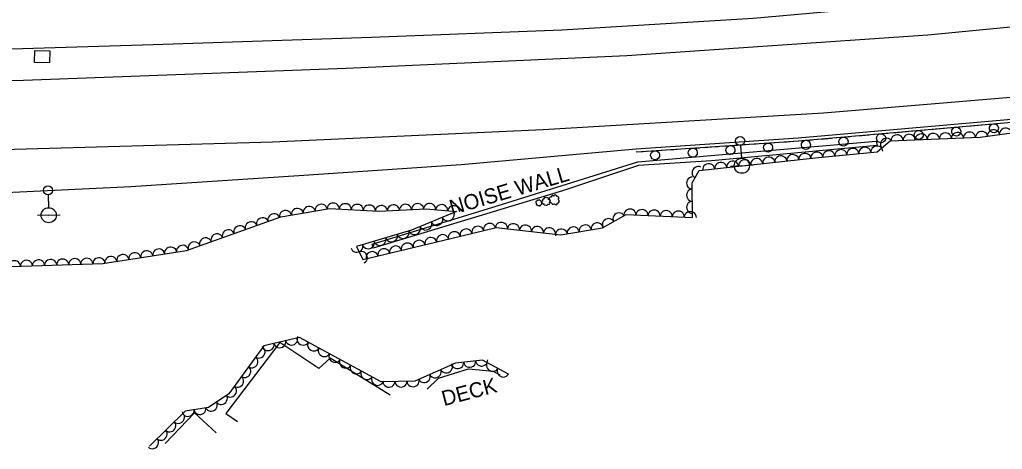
# Model space of a CAD drawing. Extents: x 1722896 to 1754269, y 648279 to 666297.
# Drawn here: x 1750143 to 1750468.3, y 652654.1 to 652796.4 of the extents above; entities that cross this region are included whole.
import ezdxf

# ---------------------------------------------------------------- set-up
doc = ezdxf.new("R2010")
doc.units = 0
for name, color, linetype in [('DESIGN - CENTERLINE - Proposed Text', 7, 'Continuous'), ('DESIGN - SCRATCH - User 1', 7, 'Continuous'), ('SURVEY - CENTERLINE - Preliminary Text', 7, 'Continuous'), ('SURVEY - CONTROL with Text', 7, 'Continuous'), ('SURVEY - DRAINAGE - Natural Features', 7, 'Continuous'), ('SURVEY - DTM - Breaklines', 7, 'Continuous'), ('SURVEY - VEGETATION - Features with Text', 7, 'Continuous')]:
    doc.layers.add(name, color=color, linetype=linetype)

msp = doc.modelspace()

# ---------------------------------------------------------------- linework, layer by layer
at = {"layer": 'DESIGN - CENTERLINE - Proposed Text'}
for points in [[(1750265.69, 652672.05), (1750245.75, 652684.29), (1750242.06, 652680.91), (1750229.1, 652689.52), (1750211.25, 652665.95), (1750215.06, 652663.35)], [(1750277.93, 652674.04), (1750281.66, 652677.63), (1750291.58, 652680.76), (1750299.69, 652679.95), (1750302, 652678.8)]]:
    msp.add_lwpolyline(points, dxfattribs=at)
at = {"layer": 'DESIGN - SCRATCH - User 1'}
for points in [[(1750347.04, 652752.56), (1750347.16, 652752.57), (1750400.84, 652756.23), (1750486.56, 652763.76)], [(1750463.13, 652761.7), (1750467.71, 652762.11)], [(1750425.77, 652758.42), (1750430.35, 652758.82)], [(1750431.95, 652758.96), (1750434.29, 652759.17)], [(1750434.29, 652759.17), (1750436.63, 652759.38)], [(1750438.22, 652759.52), (1750442.8, 652759.92)], [(1750444.4, 652760.06), (1750446.74, 652760.26)], [(1750446.74, 652760.26), (1750449.08, 652760.47)], [(1750450.68, 652760.61), (1750455.26, 652761.01)], [(1750456.85, 652761.15), (1750459.19, 652761.36)], [(1750459.19, 652761.36), (1750461.53, 652761.56)], [(1750426.55, 652756.11), (1750426.9, 652754.75), (1750372.07, 652749.6), (1750347.81, 652748.14), (1750322.65, 652739.68), (1750260.01, 652720.68), (1750259.64, 652722.08), (1750299.28, 652734.18), (1750347.69, 652749.32), (1750426.55, 652756.11)], [(1750388.4, 652755.38), (1750392.99, 652755.69)], [(1750394.58, 652755.8), (1750396.93, 652755.96)], [(1750396.93, 652755.96), (1750399.27, 652756.12)], [(1750400.87, 652756.23), (1750405.45, 652756.64)], [(1750407.04, 652756.78), (1750409.38, 652756.98)], [(1750409.38, 652756.98), (1750411.73, 652757.19)], [(1750413.32, 652757.33), (1750417.9, 652757.73)], [(1750419.5, 652757.87), (1750421.84, 652758.08)], [(1750421.84, 652758.08), (1750424.18, 652758.28)], [(1750347.04, 652752.56), (1750347.16, 652752.57), (1750349.39, 652752.72)], [(1750350.98, 652752.83), (1750355.57, 652753.14)], [(1750357.17, 652753.25), (1750359.51, 652753.41)], [(1750359.51, 652753.41), (1750361.86, 652753.57)], [(1750363.45, 652753.68), (1750368.04, 652753.99)], [(1750369.64, 652754.1), (1750371.98, 652754.26)], [(1750371.98, 652754.26), (1750374.33, 652754.42)], [(1750375.93, 652754.53), (1750380.51, 652754.84)], [(1750382.11, 652754.95), (1750384.46, 652755.11)], [(1750384.46, 652755.11), (1750386.8, 652755.27)]]:
    msp.add_lwpolyline(points, dxfattribs=at)
for centre, start, end in [((1750440.62, 652758.22), 208.2835, 208.2737), ((1750453.07, 652759.32), 208.2835, 208.2737), ((1750465.53, 652760.41), 208.2835, 208.2737), ((1750390.77, 652754.04), 207.1651, 207.1552), ((1750403.27, 652754.94), 208.2835, 208.2737), ((1750415.72, 652756.03), 208.2835, 208.2737), ((1750428.17, 652757.13), 208.2835, 208.2737), ((1750353.36, 652751.49), 207.1651, 207.1552), ((1750365.83, 652752.34), 207.1651, 207.1552), ((1750378.3, 652753.19), 207.1651, 207.1552)]:
    msp.add_arc(centre, 1.5, start, end, dxfattribs=at)
at = {"layer": 'SURVEY - CENTERLINE - Preliminary Text'}
for points in [[(1749501.79, 652767.95), (1749545.16, 652768.79), (1749576.49, 652769.7), (1749665.28, 652772.77), (1749715.59, 652774.22), (1749783.05, 652776.19), (1749846.4, 652778.04), (1749907.33, 652779.48), (1749975, 652782.1), (1750030.16, 652783.54), (1750122.2, 652786.21), (1750187.21, 652788.18), (1750259.48, 652790.64), (1750322.43, 652793.05), (1750385.77, 652796.85), (1750438.04, 652801.57), (1750449.24, 652802.85)], [(1749504.57, 652758.28), (1749541.78, 652759.24), (1749626.45, 652761.79), (1749700.43, 652763.68), (1749807.93, 652766.68), (1749897.1, 652769.42), (1749994.15, 652772.11), (1750071.5, 652774.74), (1750144.31, 652776.4), (1750251.03, 652780.35), (1750344.02, 652784.56), (1750443.66, 652791.33), (1750474.46, 652794.32)], [(1749509.8, 652734.84), (1749565.38, 652736.61), (1749648.41, 652738.9), (1749714.72, 652740.72), (1749772.9, 652742.48), (1749847.95, 652744.51), (1749922.36, 652746.83), (1750010.54, 652749.32), (1750110.05, 652752.58), (1750226.65, 652755.94), (1750316.35, 652760), (1750409.07, 652765.53), (1750497.48, 652772.91)], [(1750129.19, 652738.75), (1750179.79, 652741.15), (1750235.4, 652744.77), (1750289.1, 652748.39), (1750347.08, 652753.56), (1750400.76, 652757.23), (1750486.47, 652764.76)], [(1750191.11, 652656.02), (1750200.83, 652666.2), (1750208.07, 652659.59)]]:
    msp.add_lwpolyline(points, dxfattribs=at)
at = {"layer": 'SURVEY - DRAINAGE - Natural Features'}
msp.add_line((1750150.44, 652784.16), (1750150.44, 652784.16), dxfattribs=at)
msp.add_lwpolyline([(1750147.91, 652782.19), (1750147.97, 652786.19), (1750152.97, 652786.12), (1750152.91, 652782.12), (1750147.91, 652782.19)], dxfattribs=at)
at = {"layer": 'SURVEY - DTM - Breaklines'}
for p, q in [((1750381.61, 652754.74), (1750381.91, 652750.5)), ((1750382.08, 652748.01), (1750378.34, 652747.75)), ((1750382.08, 652748.01), (1750385.82, 652748.27)), ((1750152.39, 652738.38), (1750152.53, 652734.13)), ((1750152.61, 652731.63), (1750148.86, 652731.51)), ((1750152.61, 652731.63), (1750156.36, 652731.75))]:
    msp.add_line(p, q, dxfattribs=at)
for centre, radius in [((1750381.51, 652756.24), 1.5), ((1750382.08, 652748.01), 2.5), ((1750152.34, 652739.87), 1.5), ((1750152.61, 652731.63), 2.5)]:
    msp.add_circle(centre, radius, dxfattribs=at)
at = {"layer": 'SURVEY - VEGETATION - Features with Text'}
for points in [[(1750140.22, 652714.66), (1750170.54, 652715.7), (1750198.2, 652719.99), (1750229.47, 652731.06), (1750245.53, 652733.85), (1750262.04, 652732.94), (1750277.57, 652733.74), (1750287.64, 652732.82), (1750272.67, 652726.66), (1750254.54, 652721.24), (1750256.55, 652716.95), (1750285.68, 652723.97), (1750300.78, 652727.58), (1750322.09, 652725.14), (1750335.9, 652727.51), (1750343.79, 652731.84), (1750365.68, 652730.93), (1750365.65, 652742.35), (1750367.9, 652746.48), (1750407.4, 652750.73), (1750426.83, 652752.65), (1750431.19, 652756.3), (1750461, 652757.43), (1750504.53, 652763.44)], [(1750304.8, 652679.02), (1750296.19, 652683.6), (1750287.22, 652682.62), (1750273.79, 652676.71), (1750262.7, 652676.51), (1750235.59, 652691.14), (1750223.84, 652688.36), (1750212.22, 652672.52), (1750205.49, 652668.01), (1750197.8, 652666.75), (1750185.95, 652655.19)]]:
    msp.add_lwpolyline(points, dxfattribs=at)
for centre, radius in [((1750317.27, 652736.21), 0.016), ((1750320.04, 652736.73), 0.0194), ((1750314.88, 652735.72), 0.0118)]:
    msp.add_circle(centre, radius, dxfattribs=at)
for centre, radius, start, end in [((1750314.15, 652735.92), 0.337, 70.7966, 264.2163), ((1750314.46, 652736.35), 0.232, 30.7759, 209.5215), ((1750314.99, 652736.39), 0.338, 8.6597, 165.4487), ((1750315.36, 652736.05), 0.385, 317.7125, 95.2367), ((1750316.29, 652735.91), 0.457, 102.8178, 296.2375), ((1750316.34, 652736.63), 0.314, 62.7971, 241.5428), ((1750316.92, 652737.05), 0.458, 40.681, 197.4699), ((1750317.58, 652736.93), 0.521, 349.7337, 127.258), ((1750318.15, 652736.32), 0.518, 300.6296, 96.468), ((1750318.85, 652737.12), 0.556, 68.2019, 261.6216), ((1750318.92, 652736.17), 0.423, 110.8206, 288.1397), ((1750319.4, 652737.81), 0.382, 28.1812, 206.9269), ((1750320.27, 652737.82), 0.557, 6.0651, 162.854), ((1750320.85, 652737.25), 0.635, 315.1178, 92.642), ((1750321, 652736.25), 0.631, 266.0136, 61.8521), ((1750314.22, 652735.35), 0.257, 113.4152, 290.7344), ((1750314.67, 652735.16), 0.364, 188.7023, 315.548), ((1750315.19, 652735), 0.282, 198.8612, 13.8615), ((1750315.48, 652735.45), 0.383, 268.6083, 64.4468), ((1750316.78, 652735.3), 0.348, 145.4365, 322.7556), ((1750317.43, 652735.41), 0.492, 220.7235, 347.5692), ((1750318.15, 652735.6), 0.382, 230.8825, 45.8827), ((1750319.65, 652735.83), 0.599, 186.1076, 312.9533), ((1750320.5, 652735.53), 0.465, 196.2665, 11.2668)]:
    msp.add_arc(centre, radius, start, end, dxfattribs=at)
for centre, major_axis in [((1750449.45, 652756.99), (2, 0.08)), ((1750453.45, 652757.15), (2, 0.08)), ((1750457.45, 652757.3), (2, 0.08)), ((1750461.44, 652757.49), (1.98, 0.27)), ((1750465.4, 652758.04), (1.98, 0.27)), ((1750469.37, 652758.59), (1.98, 0.27)), ((1750429.87, 652755.19), (1.53, 1.28)), ((1750433.46, 652756.38), (2, 0.08)), ((1750437.46, 652756.54), (2, 0.08)), ((1750441.46, 652756.69), (2, 0.08)), ((1750445.46, 652756.84), (2, 0.08)), ((1750406.89, 652750.68), (1.99, 0.21)), ((1750410.87, 652751.07), (1.99, 0.2)), ((1750414.85, 652751.47), (1.99, 0.2)), ((1750418.83, 652751.86), (1.99, 0.2)), ((1750422.81, 652752.25), (1.99, 0.2)), ((1750426.79, 652752.65), (1.99, 0.2)), ((1750375.07, 652747.26), (1.99, 0.21)), ((1750379.05, 652747.68), (1.99, 0.21)), ((1750383.02, 652748.11), (1.99, 0.21)), ((1750387, 652748.54), (1.99, 0.21)), ((1750390.98, 652748.97), (1.99, 0.21)), ((1750394.96, 652749.39), (1.99, 0.21)), ((1750398.93, 652749.82), (1.99, 0.21)), ((1750402.91, 652750.25), (1.99, 0.21)), ((1750367.52, 652745.79), (0.96, 1.76)), ((1750371.09, 652746.83), (1.99, 0.21)), ((1750365.65, 652742.27), (0, 2)), ((1750365.66, 652738.27), (0, 2)), ((1750365.67, 652734.27), (0, 2)), ((1750230.98, 652731.32), (1.97, 0.34)), ((1750234.92, 652732.01), (1.97, 0.34)), ((1750238.86, 652732.69), (1.97, 0.34)), ((1750242.8, 652733.38), (1.97, 0.34)), ((1750246.76, 652733.79), (2, -0.11)), ((1750250.75, 652733.57), (2, -0.11)), ((1750254.74, 652733.34), (2, -0.11)), ((1750258.74, 652733.12), (2, -0.11)), ((1750262.73, 652732.98), (2, 0.1)), ((1750266.73, 652733.18), (2, 0.1)), ((1750270.72, 652733.39), (2, 0.1)), ((1750274.72, 652733.59), (2, 0.1)), ((1750278.71, 652733.64), (1.99, -0.18)), ((1750282.69, 652733.27), (1.99, -0.18)), ((1750286.67, 652732.91), (1.99, -0.18)), ((1750345.02, 652731.79), (2, -0.08)), ((1750349.02, 652731.62), (2, -0.08)), ((1750353.02, 652731.46), (2, -0.08)), ((1750357.01, 652731.29), (2, -0.08)), ((1750361.01, 652731.13), (2, -0.08)), ((1750365.01, 652730.96), (2, -0.08)), ((1750219.6, 652727.57), (1.89, 0.67)), ((1750223.37, 652728.9), (1.89, 0.67)), ((1750227.14, 652730.24), (1.89, 0.67)), ((1750281.14, 652730.15), (-1.85, -0.76)), ((1750284.84, 652731.67), (-1.85, -0.76)), ((1750337.86, 652728.59), (1.75, 0.96)), ((1750341.37, 652730.51), (1.75, 0.96)), ((1750212.06, 652724.9), (1.89, 0.67)), ((1750215.83, 652726.23), (1.89, 0.67)), ((1750269.95, 652725.85), (-1.92, -0.57)), ((1750273.74, 652727.1), (-1.85, -0.76)), ((1750277.44, 652728.62), (-1.85, -0.76)), ((1750286.87, 652724.26), (1.95, 0.46)), ((1750290.76, 652725.18), (1.95, 0.46)), ((1750294.65, 652726.11), (1.95, 0.46)), ((1750298.54, 652727.04), (1.95, 0.46)), ((1750302.46, 652727.39), (1.99, -0.23)), ((1750306.44, 652726.93), (1.99, -0.23)), ((1750310.41, 652726.48), (1.99, -0.23)), ((1750314.39, 652726.02), (1.99, -0.23)), ((1750318.36, 652725.57), (1.99, -0.23)), ((1750322.33, 652725.18), (1.97, 0.34)), ((1750326.27, 652725.86), (1.97, 0.34)), ((1750330.22, 652726.54), (1.97, 0.34)), ((1750334.16, 652727.21), (1.97, 0.34)), ((1750200.75, 652720.89), (1.89, 0.67)), ((1750204.52, 652722.23), (1.89, 0.67)), ((1750208.29, 652723.56), (1.89, 0.67)), ((1750258.45, 652722.41), (-1.92, -0.57)), ((1750262.29, 652723.55), (-1.92, -0.57)), ((1750266.12, 652724.7), (-1.92, -0.57)), ((1750275.2, 652721.45), (1.94, 0.47)), ((1750279.09, 652722.38), (1.94, 0.47)), ((1750282.98, 652723.32), (1.94, 0.47)), ((1750185.06, 652717.96), (1.98, 0.31)), ((1750189.01, 652718.57), (1.98, 0.31)), ((1750192.96, 652719.18), (1.98, 0.31)), ((1750196.92, 652719.79), (1.98, 0.31)), ((1750254.62, 652721.26), (-1.92, -0.57)), ((1750256.2, 652717.7), (0.85, -1.81)), ((1750259.65, 652717.7), (1.94, 0.47)), ((1750263.53, 652718.64), (1.94, 0.47)), ((1750267.42, 652719.57), (1.94, 0.47)), ((1750271.31, 652720.51), (1.94, 0.47)), ((1750141.25, 652714.7), (2, 0.07)), ((1750145.25, 652714.83), (2, 0.07)), ((1750149.24, 652714.97), (2, 0.07)), ((1750153.24, 652715.11), (2, 0.07)), ((1750157.24, 652715.25), (2, 0.07)), ((1750161.24, 652715.38), (2, 0.07)), ((1750165.23, 652715.52), (2, 0.07)), ((1750169.23, 652715.66), (2, 0.07)), ((1750173.2, 652716.12), (1.98, 0.31)), ((1750177.15, 652716.73), (1.98, 0.31)), ((1750181.1, 652717.34), (1.98, 0.31)), ((1750233.01, 652690.53), (-1.95, -0.46)), ((1750236.77, 652690.51), (-1.76, 0.95)), ((1750222.31, 652686.28), (-1.18, -1.61)), ((1750225.22, 652688.69), (-1.95, -0.46)), ((1750229.11, 652689.61), (-1.95, -0.46)), ((1750240.29, 652688.61), (-1.76, 0.95)), ((1750243.81, 652686.71), (-1.76, 0.95)), ((1750219.95, 652683.05), (-1.18, -1.61)), ((1750247.33, 652684.81), (-1.76, 0.95)), ((1750217.58, 652679.83), (-1.18, -1.61)), ((1750250.85, 652682.91), (-1.76, 0.95)), ((1750254.37, 652681.01), (-1.76, 0.95)), ((1750284.26, 652681.32), (-1.83, -0.81)), ((1750287.99, 652682.71), (-1.99, -0.22)), ((1750291.96, 652683.14), (-1.99, -0.22)), ((1750295.94, 652683.57), (-1.99, -0.22)), ((1750299.5, 652681.83), (-1.77, 0.94)), ((1750303.03, 652679.96), (-1.77, 0.94)), ((1750215.21, 652676.61), (-1.18, -1.61)), ((1750257.89, 652679.1), (-1.76, 0.95)), ((1750261.41, 652677.2), (-1.76, 0.95)), ((1750276.94, 652678.1), (-1.83, -0.81)), ((1750280.6, 652679.71), (-1.83, -0.81)), ((1750212.85, 652673.38), (-1.18, -1.61)), ((1750265.24, 652676.56), (-2, -0.04)), ((1750269.24, 652676.63), (-2, -0.04)), ((1750273.24, 652676.7), (-2, -0.04)), ((1750209.78, 652670.89), (-1.66, -1.11)), ((1750202.69, 652667.55), (-1.97, -0.32)), ((1750206.46, 652668.66), (-1.66, -1.11)), ((1750195.62, 652664.62), (-1.43, -1.4)), ((1750198.74, 652666.9), (-1.97, -0.32)), ((1750192.76, 652661.83), (-1.43, -1.4)), ((1750189.89, 652659.04), (-1.43, -1.4)), ((1750187.03, 652656.25), (-1.43, -1.4))]:
    msp.add_ellipse(centre, major_axis=major_axis, ratio=0.940188, start_param=0, end_param=3.141593, dxfattribs=at)

# ---------------------------------------------------------------- texts
at = {"layer": 'DESIGN - SCRATCH - User 1'}
msp.add_text('NOISE WALL', height=5, rotation=16.4227, dxfattribs=at).set_placement((1750286.12, 652731.64))
at = {"layer": 'SURVEY - CONTROL with Text'}
msp.add_text('DECK', height=5, rotation=14.7051, dxfattribs=at).set_placement((1750283.44, 652668.41))

doc.saveas('drawing.dxf')
